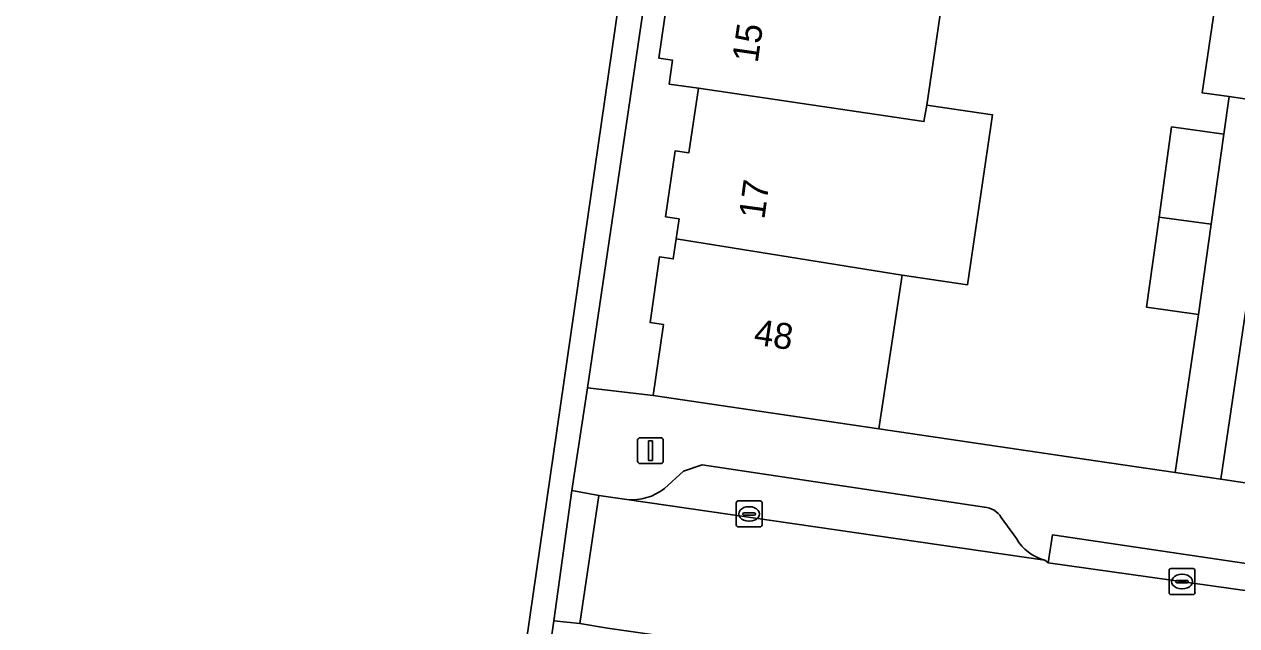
# Model space of a CAD drawing. Extents: x 164148 to 165261, y 382513 to 383432.
# Drawn here: x 164210.28 to 164257.1, y 383030.64 to 383053.88 of the extents above; entities that cross this region are included whole.
import ezdxf

# ---------------------------------------------------------------- set-up
doc = ezdxf.new("R2010")
doc.units = 0
for name, color, linetype in [('IMGEO_Erf', 7, 'Continuous'), ('IMGEO_Kolk', 7, 'Continuous'), ('IMGEO_Lichtmast', 7, 'Continuous'), ('IMGEO_Muur', 7, 'Continuous'), ('IMGEO_Pand', 7, 'Continuous'), ('IMGEO_Pand_nummerreeks', 7, 'Continuous'), ('IMGEO_Parkeervlak_open', 7, 'Continuous'), ('IMGEO_Rijbaan_lokaal_open', 7, 'Continuous'), ('IMGEO_Voetpad_open', 7, 'Continuous')]:
    doc.layers.add(name, color=color, linetype=linetype)

msp = doc.modelspace()

# ---------------------------------------------------------------- linework, layer by layer
at = {"layer": 'IMGEO_Erf'}
msp.add_lwpolyline([(164234.511, 383056.705), (164232.031, 383039.843), (164234.568, 383039.547), (164234.968, 383042.28), (164234.446, 383042.36), (164234.812, 383044.903), (164235.341, 383044.819), (164235.453, 383045.59), (164235.566, 383046.363), (164235.044, 383046.446), (164235.41, 383048.989), (164235.939, 383048.913), (164236.309, 383051.409), (164235.182, 383051.566), (164235.31, 383052.498), (164234.785, 383052.579), (164235.113, 383054.898), (164235.655, 383054.825), (164236.031, 383057.374), (164239.512, 383056.887), (164239.598, 383057.474), (164234.719, 383058.116)], close=True, dxfattribs=at)
for points in [[(164260.273, 383054.212), (164259.748, 383050.66), (164258.653, 383050.82), (164258.441, 383049.367), (164260.459, 383049.061), (164259.931, 383045.585), (164259.404, 383042.109), (164257.385, 383042.415), (164256.481, 383036.306), (164259.465, 383035.864), (164267.895, 383034.634), (164268.781, 383040.517), (164266.397, 383040.873), (164267.318, 383047.054), (164263.647, 383047.633), (164264.587, 383053.587), (164268.23, 383053.012), (164268.173, 383052.618), (164270.514, 383052.281), (164273.935, 383051.788), (164274.02, 383052.369), (164242.559, 383057.041)], [(164245.884, 383055.936), (164245.133, 383050.758), (164247.671, 383050.39), (164246.698, 383043.818), (164244.176, 383044.192), (164243.28, 383038.25), (164251.734, 383037.008), (164254.721, 383036.566), (164255.625, 383042.675), (164253.608, 383042.957), (164254.096, 383046.437), (164254.583, 383049.917), (164256.599, 383049.635), (164256.81, 383051.088), (164255.76, 383051.241), (164256.287, 383054.802)]]:
    msp.add_lwpolyline(points, dxfattribs=at)
at = {"layer": 'IMGEO_Kolk'}
for p, q in [((164237.77, 383034.539), (164237.77, 383035.391)), ((164237.845, 383035.465), (164238.697, 383035.465)), ((164238.771, 383035.391), (164238.771, 383034.539)), ((164238.029, 383034.959), (164238.029, 383034.971)), ((164238.467, 383034.922), (164238.069, 383034.922)), ((164238.072, 383035.008), (164238.47, 383035.008)), ((164238.258, 383035.245), (164238.283, 383035.245)), ((164238.513, 383034.971), (164238.513, 383034.959)), ((164238.697, 383034.465), (164237.845, 383034.465)), ((164238.281, 383034.685), (164238.256, 383034.685)), ((164254.484, 383031.926), (164254.484, 383032.778)), ((164254.559, 383032.852), (164255.411, 383032.852)), ((164254.972, 383032.632), (164254.997, 383032.632)), ((164255.485, 383032.778), (164255.485, 383031.926)), ((164254.743, 383032.346), (164254.743, 383032.358)), ((164255.181, 383032.309), (164254.783, 383032.309)), ((164254.786, 383032.395), (164255.184, 383032.395)), ((164254.995, 383032.072), (164254.97, 383032.072)), ((164255.227, 383032.358), (164255.227, 383032.346)), ((164255.411, 383031.852), (164254.559, 383031.852))]:
    msp.add_line(p, q, dxfattribs=at)
for points in [[(164237.77, 383034.539), (164237.77, 383035.391)], [(164237.845, 383035.465), (164238.697, 383035.465)], [(164238.771, 383035.391), (164238.771, 383034.539)], [(164238.697, 383034.465), (164237.845, 383034.465)], [(164254.484, 383031.926), (164254.484, 383032.778)], [(164254.559, 383032.852), (164255.411, 383032.852)], [(164255.485, 383032.778), (164255.485, 383031.926)], [(164255.411, 383031.852), (164254.559, 383031.852)]]:
    msp.add_lwpolyline(points, dxfattribs=at)
for centre, radius, start, end in [((164237.847, 383035.389), 0.0765, 91.552, 178.448), ((164237.847, 383035.389), 0.0765, 91.552, 178.448), ((164238.695, 383035.389), 0.0765, 1.552, 88.448), ((164238.695, 383035.389), 0.0765, 1.552, 88.448), ((164238.069, 383034.968), 0.0403, 85.8775, 175.7526), ((164238.066, 383034.958), 0.0366, 178.938, 274.7102), ((164238.47, 383034.965), 0.043, 264.8664, 352.4533), ((164238.474, 383034.97), 0.0386, 1.7309, 96.639), ((164237.847, 383034.541), 0.0765, 181.552, 268.448), ((164237.847, 383034.541), 0.0765, 181.552, 268.448), ((164238.695, 383034.541), 0.0765, 271.552, 358.448), ((164238.695, 383034.541), 0.0765, 271.552, 358.448), ((164254.561, 383032.776), 0.0765, 91.552, 178.448), ((164254.561, 383032.776), 0.0765, 91.552, 178.448), ((164255.409, 383032.776), 0.0765, 1.552, 88.448), ((164255.409, 383032.776), 0.0765, 1.552, 88.448), ((164254.783, 383032.355), 0.0403, 85.8775, 175.7526), ((164254.78, 383032.345), 0.0366, 178.938, 274.7102), ((164255.184, 383032.352), 0.043, 264.8664, 352.4533), ((164255.188, 383032.357), 0.0386, 1.7309, 96.639), ((164254.561, 383031.928), 0.0765, 181.552, 268.448), ((164254.561, 383031.928), 0.0765, 181.552, 268.448), ((164255.409, 383031.928), 0.0765, 271.552, 358.448), ((164255.409, 383031.928), 0.0765, 271.552, 358.448)]:
    msp.add_arc(centre, radius, start, end, dxfattribs=at)
for centre, major_axis, ratio, start_param, end_param in [((164238.257, 383034.965), (-0.387, 0.002), 0.722429, 4.712389, 7.853982), ((164238.282, 383034.965), (-0.39, 0.002), 0.717154, 1.570796, 4.712389), ((164254.971, 383032.352), (-0.387, 0.002), 0.722429, 4.712389, 7.853982), ((164254.996, 383032.352), (-0.39, 0.002), 0.717154, 1.570796, 4.712389)]:
    msp.add_ellipse(centre, major_axis=major_axis, ratio=ratio, start_param=start_param, end_param=end_param, dxfattribs=at)
at = {"layer": 'IMGEO_Lichtmast'}
for p, q in [((164233.962, 383037.01), (164233.962, 383037.81)), ((164233.962, 383037.81), (164233.962, 383037.01)), ((164234.062, 383037.91), (164234.852, 383037.91)), ((164234.852, 383037.91), (164234.062, 383037.91)), ((164234.952, 383037.81), (164234.952, 383037.01)), ((164234.952, 383037.01), (164234.952, 383037.81)), ((164234.852, 383036.91), (164234.062, 383036.91)), ((164234.062, 383036.91), (164234.852, 383036.91))]:
    msp.add_line(p, q, dxfattribs=at)
msp.add_lwpolyline([(164234.382, 383037.785), (164234.532, 383037.785), (164234.532, 383037.035), (164234.382, 383037.035), (164234.382, 383037.785)], dxfattribs=at)
for centre, start, end in [((164234.062, 383037.81), 90, 180), ((164234.062, 383037.81), 90, 180), ((164234.852, 383037.81), 0, 90), ((164234.852, 383037.81), 360, 90), ((164234.062, 383037.01), 180, 270), ((164234.062, 383037.01), 180, 270), ((164234.852, 383037.01), 270, 0), ((164234.852, 383037.01), 270, 0)]:
    msp.add_arc(centre, 0.1, start, end, dxfattribs=at)
at = {"layer": 'IMGEO_Muur'}
msp.add_lwpolyline([(164251.734, 383037.008), (164243.28, 383038.25)], dxfattribs=at)
at = {"layer": 'IMGEO_Pand'}
for points in [[(164236.309, 383051.409), (164245.018, 383050.121), (164245.133, 383050.758), (164245.884, 383055.936), (164242.471, 383056.438), (164242.559, 383057.041), (164239.598, 383057.474), (164239.512, 383056.887), (164236.031, 383057.374), (164235.655, 383054.825), (164235.113, 383054.898), (164234.785, 383052.579), (164235.31, 383052.498), (164235.182, 383051.566)], [(164258.28, 383054.507), (164256.287, 383054.802), (164255.76, 383051.241), (164256.81, 383051.088), (164257.754, 383050.951)], [(164236.309, 383051.409), (164235.939, 383048.913), (164235.41, 383048.989), (164235.044, 383046.446), (164235.566, 383046.363), (164235.453, 383045.59), (164244.176, 383044.192), (164246.698, 383043.818), (164247.671, 383050.39), (164245.133, 383050.758), (164245.018, 383050.121)], [(164254.096, 383046.437), (164256.112, 383046.155), (164256.599, 383049.635), (164254.583, 383049.917)], [(164254.096, 383046.437), (164253.608, 383042.957), (164255.625, 383042.675), (164256.112, 383046.155)], [(164244.176, 383044.192), (164235.453, 383045.59), (164235.341, 383044.819), (164234.812, 383044.903), (164234.446, 383042.36), (164234.968, 383042.28), (164234.568, 383039.547), (164243.28, 383038.25)]]:
    msp.add_lwpolyline(points, close=True, dxfattribs=at)
at = {"layer": 'IMGEO_Parkeervlak_open'}
for points in [[(164247.351, 383035.226), (164236.454, 383036.862), (164235.739, 383036.612), (164234.996, 383035.954)], [(164233.544, 383035.52), (164249.687, 383033.182)], [(164248.59, 383034.017), (164248.007, 383034.83)]]:
    msp.add_lwpolyline(points, dxfattribs=at)
for centre, radius, start, end in [((164233.74, 383037.511), 2.001, 264.3865, 308.8961), ((164247.279, 383034.366), 0.863, 32.5303, 85.2344), ((164250.104, 383034.867), 1.736, 209.3302, 256.1154)]:
    msp.add_arc(centre, radius, start, end, dxfattribs=at)
at = {"layer": 'IMGEO_Rijbaan_lokaal_open'}
msp.add_lwpolyline([(164280.424, 383028.612), (164280.402, 383028.614), (164280.38, 383028.616), (164277.389, 383029.094), (164276.38, 383029.212), (164260.263, 383031.58), (164260.069, 383031.629), (164249.812, 383033.08), (164249.687, 383033.182), (164233.544, 383035.52), (164232.471, 383035.679), (164231.736, 383030.737), (164232.797, 383030.552), (164243.998, 383028.954), (164249.109, 383028.164), (164259.45, 383026.658), (164275.578, 383024.247)], dxfattribs=at)
at = {"layer": 'IMGEO_Voetpad_open'}
for points in [[(164210.279, 382903.562), (164211.978, 382914.419), (164213.147, 382915.203), (164213.683, 382915.563), (164217.484, 382941.376), (164217.838, 382943.705), (164218.335, 382947.025), (164225.405, 382994.767), (164226.244, 383000.61), (164230.145, 383026.845), (164230.722, 383030.829), (164231.418, 383035.873), (164232.031, 383039.843), (164234.511, 383056.705), (164234.719, 383058.116), (164235.668, 383064.759), (164235.932, 383066.495), (164233.89, 383059.255), (164229.135, 383026.35), (164226.28, 383014.365), (164225.082, 383006.058)], [(164277.599, 382930.234), (164278.188, 382934.213), (164291.171, 383021.984), (164291.752, 383025.908), (164291.869, 383026.7), (164292.499, 383030.912), (164279.108, 383032.842), (164276.628, 383033.326), (164267.895, 383034.634), (164259.465, 383035.864), (164256.481, 383036.306), (164254.721, 383036.566), (164251.734, 383037.008), (164243.28, 383038.25), (164234.568, 383039.547), (164232.031, 383039.843), (164231.418, 383035.873), (164232.471, 383035.679), (164233.544, 383035.52)], [(164234.996, 383035.954), (164235.739, 383036.612), (164236.454, 383036.862), (164247.351, 383035.226)], [(164248.007, 383034.83), (164248.59, 383034.017)], [(164249.687, 383033.182), (164249.812, 383033.08), (164249.981, 383034.153), (164260.247, 383032.641), (164260.069, 383031.629), (164260.263, 383031.58)], [(164232.797, 383030.552), (164231.736, 383030.737), (164230.722, 383030.829), (164230.145, 383026.845), (164232.631, 383026.437), (164241.288, 383025.142), (164249.795, 383023.891), (164252.799, 383023.446), (164254.489, 383023.195), (164257.524, 383022.745), (164263.602, 383021.819), (164274.678, 383020.194), (164277.185, 383019.869), (164273.356, 382993.681), (164272.503, 382987.831), (164260.833, 382908.792), (164261.755, 382908.618), (164261.454, 382906.808), (164260.536, 382900.643), (164259.528, 382893.877)]]:
    msp.add_lwpolyline(points, dxfattribs=at)
for points in [[(164257.385, 383042.415), (164257.913, 383045.891), (164258.441, 383049.367), (164258.653, 383050.82), (164257.754, 383050.951), (164256.81, 383051.088), (164256.599, 383049.635), (164256.112, 383046.155), (164255.625, 383042.675), (164254.721, 383036.566), (164256.481, 383036.306)], [(164230.722, 383030.829), (164231.736, 383030.737), (164232.471, 383035.679), (164231.418, 383035.873)], [(164249.812, 383033.08), (164260.069, 383031.629), (164260.247, 383032.641), (164249.981, 383034.153)]]:
    msp.add_lwpolyline(points, close=True, dxfattribs=at)
for centre, radius, start, end in [((164233.74, 383037.511), 2.001, 264.3865, 308.8961), ((164247.279, 383034.366), 0.863, 32.5303, 85.2344), ((164250.104, 383034.867), 1.736, 209.3302, 256.1154)]:
    msp.add_arc(centre, radius, start, end, dxfattribs=at)

# ---------------------------------------------------------------- texts
at = {"layer": 'IMGEO_Pand_nummerreeks'}
for s, rotation, p in [('15', 81.7763, (164238.597, 383052.364)), ('17', 82.2845, (164238.856, 383046.323)), ('48', 351.5504, (164238.415, 383041.514))]:
    msp.add_text(s, height=1, rotation=rotation, dxfattribs=at).set_placement(p)

doc.saveas('drawing.dxf')
